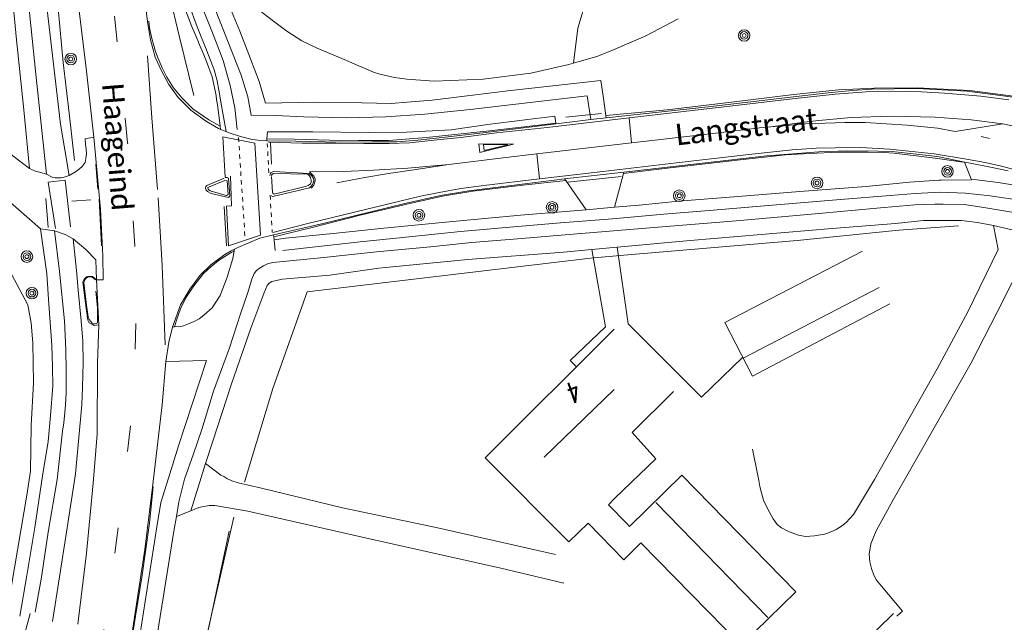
# Model space of a CAD drawing. Extents: x 177628 to 188968, y 384226 to 390673.
# Tile 269 of 393: x 183919 to 184034, y 386981 to 387052. Entities that reach past the tile are written whole.
import ezdxf

# ---------------------------------------------------------------- set-up
doc = ezdxf.new("R2010")
doc.units = 0
for name, pattern in [('VW-1-3_STREEP', [4, 1, -3]), ('VW-3-9_STREEP', [12, 3, -9]), ('VW-5050_STREEP', [1, 0.5, -0.5])]:
    doc.linetypes.add(name, pattern=pattern)
for name, color, linetype, lineweight in [('1237', 253, 'Continuous', 13), ('2901', 253, 'Continuous', 13), ('4502', 253, 'Continuous', 13), ('B-AF-CULT-GD', 253, 'HEKWERK', 13), ('B-AF-HAAG-GD', 253, 'HAAG', 13), ('B-AF-RAST-GD', 253, 'HEKWERK', 13), ('B-BP-BOOM-GD', 253, 'Continuous', 13), ('B-GB-BOUW-GD', 14, 'Continuous', 13), ('B-GB-NOKL-GD', 14, 'Continuous', 13), ('B-MK-ASSTRP-GD', 253, 'VW-3-9_STREEP', 13), ('B-MK-BLOKDW-GD', 253, 'VW-BLOK50-B', 13), ('B-MK-BLOKLG-GD', 253, 'VW-1-3_STREEP', 13), ('B-MK-DRIEH-GD', 253, 'VW-HAAIETAND50-L-B', 13), ('B-MK-KANAL-GD', 253, 'VW-5050_STREEP', 13), ('B-MK-PIJL-GD', 253, 'Continuous', 13), ('B-MK-STRP-GD', 253, 'Continuous', 13), ('B-MK-STSTRP-GD', 253, 'Continuous', 13), ('B-MK-VLAK-GD', 253, 'Continuous', 13), ('B-TR-TALO-GD', 253, 'Continuous', 13), ('B-VH-BNDH-GD', 253, 'Continuous', 13), ('B-VH-FPAD-GD', 8, 'Continuous', 13), ('B-VH-GOOT-GD', 253, 'Continuous', 13), ('B-VH-OVRG-GD', 8, 'Continuous', 13), ('B-VH-TROT-GD', 253, 'Continuous', 13), ('B-VH-WEGN-GD', 8, 'Continuous', 13), ('T04_F', 253, 'HAAG', 9), ('V00_T', 8, 'Continuous', 9), ('Z06', 7, 'Continuous', 9)]:
    doc.layers.add(name, color=color, linetype=linetype, lineweight=lineweight)
doc.styles.add('Legend', font='calibri.ttf')
doc.styles.add('ROMANS', font='ROMANS.shx', dxfattribs={"oblique": 45})
doc.linetypes.add('HAAG', pattern='A,4,-1,[5,TOPOCAD.SHX,S=0.35,R=0,X=-0.35,Y=-0.35],-1', length=6)
doc.linetypes.add('HEKWERK', pattern='A,7,-1.5,[1,ProvNB.shx,S=0.75,R=0,X=0,Y=0],-1.5', length=10)
doc.linetypes.add('VW-BLOK50-B', pattern='A,0,-0.5,[152,NLCS.SHX,S=1,R=0,X=-0.5,Y=0],-0.5', length=1)
doc.linetypes.add('VW-HAAIETAND50-L-B', pattern='A,0,-0.5,[138,NLCS.SHX,S=1,R=0,X=-0.625,Y=0],-0.5', length=1)

# ---------------------------------------------------------------- blocks, each defined once
blk = doc.blocks.new('2901_2901', base_point=(177628.113717, 385871.174588))
at = {"layer": '2901'}
for radius in [0.675, 0.45, 0.225]:
    blk.add_circle((177628.113717, 385871.174588), radius, dxfattribs=at)
blk = doc.blocks.new('1237_1237', base_point=(177627.545238, 385871.174588))
at = {"layer": '1237'}
blk.add_polyline3d([(177631.545238, 385871.68062, 0), (177631.543372, 385870.675867, 0), (177627.545238, 385871.174588, 0)], close=True, dxfattribs=at)
blk.add_polyline3d([(177631.034959, 385871.531102, 0), (177631.035602, 385870.817499, 0), (177628.200317, 385871.178854, 0), (177631.03076, 385871.532031, 0)], dxfattribs=at)

msp = doc.modelspace()

# ---------------------------------------------------------------- linework, layer by layer
at = {"layer": 'B-AF-CULT-GD', "flags": 128}
for points in [[(183983.282, 387046.474), (183983.814, 387050.576), (183984.949, 387054.346), (183985.957, 387057.234), (183986.825, 387059.793), (183987.28, 387061.429), (183988.214, 387063.668)], [(183943.615, 386993.429), (183939.508, 386975.578)]]:
    msp.add_lwpolyline(points, dxfattribs=at)
at = {"layer": 'B-AF-HAAG-GD', "flags": 128}
for points in [[(183938.929, 387042.693), (183937.217, 387049.67), (183936.108, 387054.455), (183935.269, 387058.698), (183934.734, 387062.697)], [(183922.303, 387061.311), (183923.658, 387046.58), (183924.373, 387040.638), (183925.012, 387035.101)], [(183917.296, 386983.406), (183919.415, 386996.001), (183919.854, 386998.798), (183919.945, 387004.147), (183920.221, 387009.131), (183920.113, 387013.81), (183919.925, 387016.122), (183919.54, 387018.237), (183915.747, 387025.246), (183913.625, 387028.633)], [(183989.179, 387024.048), (184009.433, 387025.764), (184021.318, 387026.987), (184028.299, 387027.496)], [(183944.857, 386997.512), (183948.168, 387008.465), (183952.18, 387019.751), (183985.288, 387023.689)]]:
    msp.add_lwpolyline(points, dxfattribs=at)
at = {"layer": 'B-AF-RAST-GD', "flags": 128}
msp.add_lwpolyline([(183985.288, 387023.689), (183989.179, 387024.048)], dxfattribs=at)
at = {"layer": 'B-GB-BOUW-GD', "flags": 128}
for points in [[(184017.08, 387024.513), (184000.975, 387016.185), (184004.229, 387009.91), (184020.264, 387018.369)], [(183988.049, 387015.408), (183972.996, 387000.391), (183982.744, 386990.542), (183985.004, 386992.758), (183989.181, 386988.451), (183991.181, 386990.456), (184002.9, 386978.491), (184009.293, 386984.714), (183995.975, 386998.33), (183989.86, 386992.361), (183989.571, 386992.642), (183987.375, 386994.883), (183988.139, 386995.644), (183992.915, 387000.269), (183990.143, 387003.323), (183994.985, 387008.137)], [(184020.689, 386982.187), (184011.391, 386973.067), (184019.26, 386964.949), (184028.582, 386974)]]:
    msp.add_lwpolyline(points, dxfattribs=at)
at = {"layer": 'B-GB-NOKL-GD', "flags": 128}
for points in [[(184019.003, 387020.259), (184003.222, 387012.04)], [(183988.053, 387008.355), (183979.874, 387000.46)], [(183992.923, 386995.144), (184006.026, 386981.711)]]:
    msp.add_lwpolyline(points, dxfattribs=at)
at = {"layer": 'B-MK-ASSTRP-GD', "flags": 128}
msp.add_lwpolyline([(183927.98, 386977.348), (183929.139, 386985.099), (183930.181, 386992.908), (183931.15, 387000.668), (183931.62, 387004.822), (183931.957, 387008.703), (183932.19, 387016.658), (183932.202, 387019.563), (183932.038, 387025.139), (183931.202, 387037.168), (183930.365, 387045.687), (183928.473, 387062.601), (183927.777, 387068.57), (183927.124, 387074.173), (183927.099, 387074.385), (183926.696, 387077.841), (183925.095, 387089.615), (183924.497, 387093.227), (183923.679, 387097.448), (183922.891, 387101.366), (183922.057, 387105.252), (183921.261, 387108.475), (183920.52, 387111.377), (183919.406, 387115.227), (183917.953, 387120.165), (183914.271, 387131.544), (183911.554, 387139.395), (183908.789, 387147.191)], dxfattribs=at)
at = {"layer": 'B-MK-BLOKDW-GD', "flags": 128}
for points in [[(183942.588, 387033.221), (183942.342, 387037.896), (183946.066, 387037.153), (183946.716, 387026.375), (183942.995, 387025.151), (183942.759, 387029.762), (183943.354, 387029.803), (183943.225, 387033.267)], [(183922.757, 387027.179), (183921.935, 387032.595), (183923.919, 387032.83), (183924.531, 387027.375)]]:
    msp.add_lwpolyline(points, dxfattribs=at)
at = {"layer": 'B-MK-BLOKLG-GD', "flags": 128}
msp.add_lwpolyline([(184030.949, 387037.903), (184035.711, 387036.797), (184039.648, 387035.635), (184043.321, 387034.289), (184046.933, 387032.808), (184050.408, 387031.253), (184054.089, 387029.235), (184057.458, 387027.275), (184060.892, 387025.132), (184064.277, 387022.896), (184074.441, 387016.122)], dxfattribs=at)
at = {"layer": 'B-MK-DRIEH-GD', "flags": 128}
for points in [[(183934.695, 387031.737), (183934.042, 387040.109), (183933.524, 387047.351)], [(183948.002, 387034.68), (183947.916, 387037.168)], [(183921.645, 387030.691), (183921.918, 387027.275)], [(183927.874, 387030.615), (183928.146, 387025.16)], [(183942.477, 387029.736), (183942.738, 387025.138)], [(183948.433, 387024.596), (183948.312, 387025.82)]]:
    msp.add_lwpolyline(points, dxfattribs=at)
at = {"layer": 'B-MK-KANAL-GD', "flags": 128}
for points in [[(183944.911, 387026.329), (183944.551, 387031.738), (183944.162, 387037.818)], [(183947.703, 387033.666), (183947.523, 387037.121)], [(183947.857, 387031.047), (183948.101, 387026.731)]]:
    msp.add_lwpolyline(points, dxfattribs=at)
at = {"layer": 'B-MK-STRP-GD', "flags": 128}
for points in [[(183944.02, 387038.721), (183943.738, 387041.261), (183943.203, 387043.884), (183942.386, 387046.814), (183941.282, 387049.624), (183940.199, 387052.385), (183939.276, 387054.776), (183938.323, 387057.843), (183937.778, 387060.819), (183937.492, 387063.349), (183937.449, 387063.724)], [(184034.187, 387042.217), (184030.885, 387042.624), (184026.667, 387042.969), (184023.982, 387043.133), (184020.469, 387043.219), (184017.508, 387043.15), (184013.866, 387042.862), (184009.203, 387042.369)], [(183947.653, 387037.267), (183951.595, 387037.143), (183955.517, 387037.136), (183958.789, 387037.118), (183961.763, 387037.105), (183964.135, 387037.197), (183967.375, 387037.545), (183970.138, 387037.821), (183974.318, 387038.33), (183980.227, 387038.977), (183989.825, 387040.119), (184002.233, 387041.561), (184009.203, 387042.369)], [(183968.732, 387034.656), (183975.07, 387035.412), (183979.018, 387035.884), (183990.079, 387037.191), (183999.289, 387038.248), (184003.145, 387038.717), (184005.028, 387038.931), (184007.677, 387039.181), (184010.462, 387039.387), (184015.012, 387039.571), (184017.368, 387039.556)], [(184011.961, 387039.789), (184010.259, 387039.58), (184006.353, 387039.056)], [(184033.481, 387039.383), (184029.751, 387039.848), (184025.549, 387040.174), (184020.371, 387040.3), (184015.749, 387040.158), (184011.961, 387039.789)], [(184017.368, 387039.556), (184022.273, 387039.257), (184025.82, 387038.889), (184027.901, 387038.52), (184033.481, 387039.383), (184039.262, 387038.189), (184044.024, 387036.868), (184048.671, 387035.209), (184052.47, 387033.566), (184056.661, 387031.434), (184060.621, 387029.198), (184065.123, 387026.302), (184069.604, 387023.347), (184073.676, 387020.614), (184080.275, 387016.272)], [(183948.177, 387026.716), (183952.249, 387027.749), (183960.423, 387029.748), (183965.414, 387030.939), (183967.586, 387031.387), (183970.141, 387031.836), (183972.818, 387032.204), (183979.315, 387032.988), (183986.737, 387033.843), (183995.338, 387034.825), (184003.778, 387035.805), (184008.85, 387036.355), (184011.661, 387036.553), (184013.899, 387036.59), (184016.836, 387036.619), (184020.272, 387036.44)], [(184020.272, 387036.44), (184025.437, 387035.887), (184029.231, 387035.284)], [(183927.737, 387031.763), (183927.481, 387034.686)], [(184029.231, 387035.284), (184031.392, 387034.876), (184033.297, 387034.453), (184036.362, 387033.616), (184038.867, 387032.872), (184040.549, 387032.298)], [(183949.323, 387024.617), (183958.389, 387025.617), (183964.099, 387026.207), (183970.111, 387026.817), (183975.871, 387027.312), (183981.781, 387027.815), (183987.853, 387028.318), (183993.843, 387028.831), (183999.613, 387029.326), (184005.605, 387029.819), (184014.51, 387030.565), (184020.299, 387031.024), (184023.23, 387031.249), (184026.164, 387031.399)], [(184026.164, 387031.399), (184029.111, 387031.312), (184031.987, 387030.993), (184034.853, 387030.553), (184037.508, 387029.915), (184040.285, 387029.081), (184042.909, 387028.016), (184045.486, 387026.863), (184048.069, 387025.426), (184050.621, 387023.886), (184053.117, 387022.266), (184058.188, 387018.924), (184067.997, 387012.443), (184075.368, 387007.6), (184082.852, 387002.616), (184087.752, 386999.351), (184095.205, 386994.422), (184102.723, 386989.471), (184110.053, 386984.581), (184117.411, 386979.686), (184120.016, 386978.039), (184122.731, 386976.484), (184125.604, 386975.484), (184128.461, 386974.624)], [(183924.681, 387030.349), (183926.922, 387030.532)], [(183935.584, 387013.581), (183935.238, 387022.845), (183934.771, 387030.772)]]:
    msp.add_lwpolyline(points, dxfattribs=at)
at = {"layer": 'B-MK-STSTRP-GD', "flags": 128}
for points in [[(183982.397, 387040.166), (183986.563, 387040.597)], [(183989.825, 387040.119), (183990.079, 387037.191)], [(183979.018, 387035.884), (183979.315, 387032.988)], [(183982.651, 387032.576), (183988.873, 387033.256)]]:
    msp.add_lwpolyline(points, dxfattribs=at)
at = {"layer": 'B-MK-VLAK-GD', "flags": 128}
msp.add_lwpolyline([(183952.645, 387031.872), (183952.962, 387032.249), (183953.133, 387032.743), (183953.108, 387033.001), (183952.943, 387033.275), (183952.469, 387033.782), (183956.447, 387033.823), (183959.927, 387033.969), (183963.931, 387034.231), (183968.732, 387034.656), (183964.649, 387034.009), (183961.694, 387033.604), (183958.905, 387033.132), (183955.645, 387032.512)], dxfattribs=at)
at = {"layer": 'B-TR-TALO-GD', "flags": 128}
msp.add_lwpolyline([(183995.537, 387051.66), (183991.736, 387049.7), (183988.053, 387048.067), (183986.128, 387047.293), (183983.282, 387046.474), (183982.758, 387046.323), (183978.297, 387045.319), (183972.743, 387044.604), (183967.035, 387044.388), (183963.82, 387044.623), (183962.395, 387044.823), (183960.675, 387045.21), (183959.929, 387045.423), (183956.24, 387047.039), (183953.355, 387048.232), (183951.569, 387049.099), (183949.811, 387050.218), (183948.107, 387051.522), (183946.066, 387053.052)], dxfattribs=at)
at = {"layer": 'B-VH-BNDH-GD', "flags": 128}
for points in [[(183942.025, 387039.136), (183940.697, 387039.871), (183938.832, 387041.162), (183937.551, 387042.436), (183936.563, 387043.589), (183935.791, 387044.847), (183935.228, 387045.962), (183934.768, 387047.023), (183934.474, 387047.865), (183934.219, 387048.673), (183934.047, 387049.355), (183933.928, 387049.925), (183933.757, 387050.608), (183933.664, 387051.406), (183933.507, 387051.371)], [(183987.085, 387040.374), (183994.229, 387041.045), (184001.767, 387041.927), (184009.032, 387042.824), (184014.263, 387043.378), (184018.449, 387043.566)], [(184018.449, 387043.566), (184023.458, 387043.622), (184029.617, 387043.28), (184034.993, 387042.607)], [(183981.253, 387039.495), (183973.469, 387038.597), (183966.137, 387037.804), (183961.673, 387037.469), (183958.179, 387037.435), (183954.809, 387037.488), (183950.716, 387037.59), (183947.474, 387037.639)], [(183989.132, 387033.596), (183993.934, 387034.171), (184002.78, 387035.188), (184008.056, 387035.775), (184010.879, 387035.931), (184014.259, 387036.091), (184017.745, 387036.094), (184019.561, 387036.033), (184020.768, 387035.956)], [(184028.849, 387034.961), (184028.818, 387034.902), (184025.563, 387035.373), (184020.768, 387035.956)], [(183948.006, 387033.231), (183948.115, 387031.405), (183948.167, 387031.287), (183948.316, 387031.198), (183952.087, 387032.112), (183952.293, 387032.212), (183952.567, 387032.407), (183952.643, 387032.577), (183952.665, 387032.807), (183952.59, 387033.123), (183952.456, 387033.323), (183952.314, 387033.47), (183952.2, 387033.534), (183948.267, 387033.577), (183948.086, 387033.471), (183947.99, 387033.373)], [(183942.562, 387032.783), (183940.637, 387032.008), (183940.592, 387031.945), (183940.627, 387031.76), (183940.71, 387031.676), (183940.863, 387031.581), (183942.7, 387031.019), (183942.768, 387031.043), (183942.846, 387031.081), (183942.945, 387031.16), (183942.845, 387032.722), (183942.755, 387032.789), (183942.647, 387032.823)], [(183982.39, 387032.763), (183977.374, 387032.228), (183971.555, 387031.513), (183968.012, 387030.948), (183964.178, 387030.095), (183958.518, 387028.749), (183952.777, 387027.299), (183948.289, 387026.21)], [(183936.68, 387015.665), (183936.909, 387016.474), (183937.372, 387017.783), (183938.018, 387019.079), (183938.93, 387020.49), (183940.072, 387021.899), (183940.921, 387022.689), (183941.838, 387023.42), (183942.866, 387024.084), (183943.398, 387024.407), (183943.657, 387024.547)], [(183927.453, 387021.18), (183927.007, 387021.521), (183926.668, 387021.511), (183926.461, 387021.44), (183926.334, 387021.334), (183926.214, 387021.171), (183926.093, 387020.859), (183926.406, 387018.208), (183926.608, 387016.838), (183926.729, 387016.534), (183926.887, 387016.29), (183927.076, 387016.125), (183927.271, 387016.048), (183927.414, 387016.039), (183927.547, 387016.077), (183927.691, 387016.146), (183927.681, 387017.91), (183927.502, 387019.866)], [(183934.101, 386996.964), (183934.196, 386996.982), (183933.742, 386992.744), (183932.912, 386986.658), (183932.126, 386981.866), (183931.601, 386978.719)]]:
    msp.add_lwpolyline(points, dxfattribs=at)
at = {"layer": 'B-VH-FPAD-GD', "flags": 128}
for points in [[(183921.714, 387033.502), (183920.49, 387045.216), (183919.309, 387056.602), (183918.698, 387061.595), (183918.079, 387067.469), (183917.467, 387073.282)], [(183936.161, 387063.578), (183936.197, 387063.24), (183936.229, 387062.933), (183936.588, 387059.531), (183937.034, 387057.361), (183937.528, 387055.616), (183938.355, 387053.376), (183939.343, 387050.727), (183940.459, 387047.927), (183941.333, 387045.71), (183941.661, 387044.427), (183941.878, 387043.316), (183942.171, 387041.485), (183942.702, 387038.492)], [(183920.761, 387061.829), (183920.841, 387061.142), (183923.377, 387039.361), (183924.374, 387033.367)], [(183985.33, 387039.894), (183984.9, 387042.661), (183971.228, 387041.078), (183965.939, 387040.534), (183961.39, 387040.206), (183956.808, 387040.111), (183951.798, 387040.216), (183948.468, 387040.37), (183945.65, 387040.43), (183945.261, 387042.572), (183944.479, 387045.104), (183942.965, 387048.947), (183941.44, 387052.803)], [(183947.454, 387037.399), (183947.474, 387037.639), (183947.544, 387038.48), (183952.862, 387038.452), (183959.361, 387038.372), (183963.798, 387038.435), (183969.001, 387038.693), (183973.556, 387039.344), (183981.138, 387040.279), (183981.253, 387039.495), (183981.267, 387039.395)], [(183924.374, 387033.367), (183923.787, 387033.169), (183923.392, 387033.1), (183923.047, 387033.086), (183922.744, 387033.109), (183922.467, 387033.145), (183921.714, 387033.502)], [(183948.259, 387026.411), (183948.289, 387026.21), (183948.341, 387025.864), (183949.665, 387026.025), (183955.605, 387026.641), (183960.733, 387027.153), (183968.772, 387027.954), (183977.12, 387028.711), (183984.792, 387029.36), (183988.084, 387029.672), (183990.983, 387029.901), (183995.574, 387030.361), (184002.546, 387030.904), (184009.765, 387031.501), (184017.479, 387032.094), (184022.57, 387032.586), (184025.975, 387032.817)], [(184101.871, 386991.531), (184094.189, 386996.652), (184083.483, 387003.73), (184070.447, 387012.355), (184059.946, 387019.323), (184054.058, 387023.288), (184050.326, 387025.674), (184047.315, 387027.506), (184045.049, 387028.598), (184042.748, 387029.668), (184040.008, 387030.722), (184037.814, 387031.537), (184035.094, 387032.182), (184032.933, 387032.53), (184030.13, 387032.883), (184029.819, 387032.873), (184026.259, 387032.832), (184025.975, 387032.817)], [(183934.547, 386978.897), (183936.637, 386992.053), (183936.896, 386993.506), (183937.202, 386995.218), (183937.832, 386997.867), (183938.912, 387000.838), (183939.857, 387003.691), (183941.254, 387008.156), (183943.106, 387013.243), (183944.385, 387017.2), (183945.216, 387019.572), (183945.697, 387021.244), (183946.001, 387021.916), (183946.273, 387022.268), (183946.624, 387022.539), (183947.064, 387022.799), (183947.564, 387023.037), (183948.164, 387023.197), (183954.114, 387023.775), (183960.301, 387024.445), (183966.605, 387025.038), (183971.377, 387025.516), (183976.283, 387025.938), (183982.313, 387026.441), (183992.232, 387027.264), (184002.325, 387028.079), (184011.118, 387028.837), (184019.616, 387029.616), (184023.199, 387029.928), (184025.516, 387030.001)], [(184025.516, 387030.001), (184026.482, 387030.023), (184028.947, 387029.956), (184031.232, 387029.606), (184034.522, 387029.084), (184036.522, 387028.618), (184037.017, 387028.484), (184039.945, 387027.644), (184040.66, 387027.384), (184042.635, 387026.548), (184045.533, 387025.149), (184048.416, 387023.54), (184049.119, 387023.107), (184059.59, 387016.138), (184086.606, 386998.33), (184099.581, 386989.7)], [(183922.644, 387026.911), (183923.237, 387022.135), (183923.826, 387016.396), (183924, 387012.999), (183924.031, 387010.539), (183924.031, 387008.026), (183923.931, 387006.538), (183923.854, 387005.666), (183923.742, 387004.476), (183923.602, 387003.486), (183922.956, 386997.833), (183921.908, 386991.671), (183921.088, 386986.213), (183920.419, 386982.328)], [(183922.644, 387026.911), (183923.897, 387026.467), (183924.83, 387025.965)], [(183922.424, 386981.235), (183924.07, 386991.674), (183925.105, 386998.507), (183925.851, 387006.56), (183925.945, 387008.635), (183925.995, 387011.468), (183925.971, 387014.016), (183925.771, 387016.368), (183925.431, 387019.953), (183925.211, 387022.261), (183924.83, 387025.965)], [(183943.691, 387024.746), (183943.657, 387024.547), (183943.506, 387023.657), (183942.844, 387021.476), (183942.02, 387019.344), (183941.079, 387017.905), (183940.11, 387017.025), (183939.582, 387016.61), (183938.994, 387016.29), (183938.319, 387016.017), (183937.736, 387015.808), (183937.426, 387015.726), (183936.68, 387015.665), (183936.448, 387015.645)], [(183932.471, 386978.598), (183934.603, 386992.295), (183935.086, 386995.171), (183935.966, 386998.01), (183937.142, 387001.774), (183940.423, 387011.732), (183935.678, 387011.639)]]:
    msp.add_lwpolyline(points, dxfattribs=at)
at = {"layer": 'B-VH-GOOT-GD', "flags": 128}
msp.add_lwpolyline([(183935.589, 387062.854), (183936.118, 387058.885), (183936.657, 387056.485), (183937.397, 387054.036), (183938.028, 387052.479), (183938.675, 387050.865), (183939.051, 387049.957), (183939.399, 387049.148), (183939.616, 387048.637), (183939.926, 387047.922), (183940.194, 387047.268), (183940.426, 387046.671), (183941.067, 387044.902), (183941.285, 387044.004), (183941.508, 387042.899), (183941.646, 387042.011), (183941.709, 387041.668), (183942.025, 387039.136), (183942.072, 387038.755)], dxfattribs=at)
at = {"layer": 'B-VH-OVRG-GD', "flags": 128}
for points in [[(183900.868, 387047.527), (183901.961, 387047.18), (183903.722, 387046.559), (183904.733, 387046.146), (183905.411, 387045.836), (183906.833, 387044.816), (183911.44, 387041.485), (183912.007, 387041.005), (183914.98, 387038.492), (183917.781, 387035.658), (183919.741, 387034.166)], [(183924.374, 387033.367), (183925.118, 387033.788), (183925.581, 387034.129), (183925.911, 387034.433), (183926.224, 387034.889), (183926.331, 387035.35), (183926.391, 387035.876), (183926.364, 387036.464), (183926.283, 387036.975), (183926.244, 387037.666), (183927.259, 387037.858)], [(184029.819, 387032.873), (184028.999, 387034.931)], [(183988.084, 387029.672), (183989.132, 387033.596), (183989.174, 387033.752)], [(183982.253, 387032.956), (183982.39, 387032.763), (183984.792, 387029.36)], [(183908.611, 387025.322), (183913.625, 387028.633), (183916.869, 387030.775), (183921.036, 387027.135)], [(184032.386, 387027.525), (184032.92, 387024.715), (184029.391, 387017.446), (184025.783, 387010.764), (184018.467, 386997.836)], [(183924.83, 387025.965), (183926.312, 387024.709), (183927.484, 387023.515), (183927.582, 387021.177)], [(184020.647, 386995.471), (184029.749, 387011.457), (184033.538, 387018.821), (184035.454, 387022.709), (184036.427, 387024.326), (184037.726, 387026.289)], [(183985.438, 387024.712), (183987.036, 387015.694), (183982.917, 387011.732), (183983.698, 387010.959)], [(183988.404, 387024.985), (183989.705, 387016.021), (183998.267, 387007.452), (184003.077, 387012.138)], [(183927.831, 387015.909), (183927.288, 387015.852), (183927.086, 387015.933), (183926.723, 387016.144), (183926.55, 387016.447), (183926.225, 387018.71), (183925.982, 387020.949), (183926.157, 387021.288), (183926.413, 387021.521), (183926.719, 387021.618), (183927.115, 387021.55), (183927.582, 387021.177)], [(184018.467, 386997.836), (184016.017, 386993.757), (184015.154, 386992.821), (184014.633, 386992.403), (184013.978, 386992.012), (184013.198, 386991.634), (184012.621, 386991.461), (184011.469, 386991.255), (184010.422, 386991.188), (184009.582, 386991.318), (184008.417, 386991.752), (184007.589, 386992.199), (184007.11, 386992.593), (184006.617, 386993.262), (184006.188, 386994.024), (184005.862, 386994.689), (184005.52, 386995.444), (184005.263, 386996.27), (184005.082, 386997.009), (184004.965, 386997.739), (184004.844, 386998.321), (184004.205, 387001.368)], [(183981.183, 386989.079), (183967.236, 386992.218), (183956.303, 386994.538), (183946.862, 386996.839), (183944.111, 386997.434), (183943.389, 386997.669), (183942.803, 386997.943), (183942.46, 386998.174), (183942.1, 386998.343), (183940.317, 386999.701)], [(183936.896, 386993.506), (183938.571, 386994.191), (183939.511, 386994.558), (183940.735, 386994.785), (183941.402, 386994.811), (183945.254, 386994.123), (183959.296, 386990.955), (183974.816, 386987.468), (183982.169, 386985.737)], [(184020.647, 386995.471), (184018.649, 386991.84), (184018.031, 386990.336), (184017.838, 386989.098), (184017.944, 386988.215), (184018.116, 386987.444), (184018.381, 386986.674), (184018.711, 386986.09), (184019.275, 386985.361), (184021.75, 386982.455), (184021.065, 386981.876)]]:
    msp.add_lwpolyline(points, dxfattribs=at)
at = {"layer": 'B-VH-TROT-GD', "flags": 128}
for points in [[(183940.546, 387062.397), (183940.754, 387060.819), (183941.162, 387058.642), (183941.481, 387057.33), (183941.75, 387056.445), (183942.546, 387054.486), (183944.3, 387050.243), (183945.553, 387046.999), (183946.585, 387044.346), (183947.296, 387041.831), (183953.092, 387041.926), (183958.553, 387041.843), (183962.007, 387041.769), (183963.827, 387041.912), (183966.769, 387042.184), (183975.63, 387043.248), (183986.498, 387044.465), (183986.8, 387042.356), (183987.085, 387040.374)], [(183919.741, 387034.166), (183919.089, 387041.048), (183918.232, 387049.217), (183917.56, 387056.173), (183917.087, 387061.412)], [(183987.085, 387040.374), (183987.125, 387040.096)], [(183919.741, 387034.166), (183920.423, 387033.877), (183920.734, 387033.772), (183921.714, 387033.502)], [(183938.571, 386994.191), (183940.317, 386999.701), (183941.147, 387002.321), (183943.352, 387009.035), (183945.609, 387015.533), (183947.105, 387019.567), (183947.495, 387020.525), (183947.734, 387020.773), (183948.068, 387020.967), (183949.312, 387021.238), (183954.849, 387021.733), (183960.557, 387022.517), (183970.946, 387023.536), (183982.125, 387024.407), (183985.438, 387024.712), (183988.404, 387024.985), (183996.933, 387025.77), (184013.523, 387027.17), (184020.922, 387027.756), (184024.181, 387028.102)], [(184099.779, 386987.289), (184079.147, 387000.964), (184062.54, 387012.028), (184050.792, 387019.749), (184045.764, 387022.866), (184042.647, 387024.473), (184039.62, 387025.705), (184037.726, 387026.289), (184032.386, 387027.525), (184030.508, 387027.855), (184028.64, 387028.1), (184024.181, 387028.102)], [(183918.593, 386981.89), (183919.444, 386986.605), (183920.344, 386992.216), (183921.271, 386998.28), (183921.902, 387002.295), (183922.206, 387005.3), (183922.459, 387008.742), (183922.425, 387011.007), (183922.366, 387013.537), (183922.004, 387018.325), (183921.745, 387021.886), (183921.036, 387027.135)], [(183921.036, 387027.135), (183922.644, 387026.911)]]:
    msp.add_lwpolyline(points, dxfattribs=at)
at = {"layer": 'B-VH-WEGN-GD', "flags": 128}
for points in [[(183924.382, 387062.241), (183924.458, 387061.608), (183926.403, 387045.552), (183927.259, 387037.858), (183928.05, 387029.441), (183928.308, 387023.965), (183928.331, 387021.159)], [(183932.165, 387062.535), (183933.507, 387051.371), (183933.87, 387049.207), (183934.437, 387047.208), (183935.127, 387045.666), (183936.013, 387044.01), (183937.125, 387042.494), (183938.606, 387040.978), (183940.429, 387039.673), (183941.837, 387038.854), (183942.072, 387038.755), (183942.702, 387038.492), (183942.959, 387038.384), (183944.408, 387037.91), (183945.746, 387037.569), (183946.754, 387037.443), (183947.454, 387037.399), (183950.839, 387037.362), (183956.005, 387037.264), (183959.768, 387037.282), (183962.697, 387037.3), (183965.103, 387037.493), (183968.291, 387037.825), (183972.698, 387038.34), (183981.267, 387039.395), (183985.33, 387039.894), (183987.125, 387040.096), (183999.375, 387041.434), (184008.962, 387042.566), (184013.4, 387043.062), (184015.9, 387043.311), (184018.131, 387043.447)], [(184018.131, 387043.447), (184023.415, 387043.516), (184029.287, 387043.21), (184034.346, 387042.57), (184040.624, 387041.206), (184045.557, 387039.829), (184050.03, 387038.158), (184053.725, 387036.522), (184057.243, 387034.869), (184060.396, 387033.125), (184063.667, 387031.08), (184067.823, 387028.373), (184070.537, 387026.553)], [(183931.442, 386978.179), (183933.233, 386989.66), (183934.101, 386996.964), (183934.411, 386999.582), (183935.239, 387006.582), (183935.678, 387011.639), (183936.01, 387013.883), (183936.448, 387015.645), (183937.367, 387018.234), (183938.46, 387020.094), (183939.663, 387021.734), (183940.942, 387022.921), (183942.577, 387024.134), (183943.288, 387024.543), (183943.691, 387024.746), (183944.093, 387024.949), (183946.659, 387026.044), (183948.259, 387026.411), (183954.056, 387027.741), (183963.599, 387030.097), (183967.77, 387031.032), (183971.053, 387031.562), (183981.027, 387032.815), (183982.253, 387032.956), (183989.174, 387033.752), (183994.276, 387034.339), (184005.893, 387035.656), (184011.974, 387036.116), (184015.354, 387036.24), (184018.878, 387036.213), (184020.539, 387036.17)], [(184034.091, 387033.889), (184032.239, 387034.306), (184029.441, 387034.842), (184028.999, 387034.931), (184028.849, 387034.961), (184026.008, 387035.533), (184025.144, 387035.67), (184020.539, 387036.17)], [(183947.815, 387033.363), (183947.884, 387033.61), (183947.973, 387033.724), (183948.268, 387033.843), (183952.418, 387033.611), (183952.745, 387033.334), (183952.913, 387033.023), (183952.948, 387032.781), (183952.897, 387032.505), (183952.817, 387032.299), (183952.616, 387032.071), (183952.46, 387031.939), (183948.163, 387030.899), (183948.049, 387030.942), (183948.004, 387031.024)], [(183942.47, 387033.034), (183940.463, 387032.204), (183940.342, 387032.09), (183940.31, 387031.876), (183940.367, 387031.655), (183940.519, 387031.48), (183940.984, 387031.252), (183942.991, 387030.81), (183943.125, 387030.899), (183943.165, 387030.999), (183942.972, 387033.065), (183942.818, 387033.134), (183942.604, 387033.116)], [(183925.379, 386980.954), (183926.417, 386989.237), (183927.177, 386997.4), (183927.662, 387003.129), (183927.679, 387011.485), (183927.831, 387015.909), (183927.582, 387021.177), (183928.331, 387021.159)]]:
    msp.add_lwpolyline(points, dxfattribs=at)
at = {"layer": 'T04_F', "linetype": 'HAAG'}
msp.add_lwpolyline([(183938.45, 386969.905), (183943.049, 386991.804)], dxfattribs=at)
at = {"layer": 'V00_T', "linetype": 'Continuous'}
msp.add_lwpolyline([(183918.265, 386975.845), (183918.15, 386975.895), (183919.802, 386982.18)], dxfattribs=at)

# ---------------------------------------------------------------- block references
at = {"layer": 'B-BP-BOOM-GD'}
for p in [(184003.238, 387049.727, 27.215), (183924.559, 387046.972, 25.317), (184027.007, 387033.841, 26.094), (184011.758, 387032.488, 26.017), (183995.666, 387031.002, 25.919), (183980.797, 387029.636, 25.76), (183965.243, 387028.711, 25.823), (183919.434, 387023.884, 25.459), (183920.021, 387019.616, 25.459)]:
    msp.add_blockref('2901_2901', p, dxfattribs=at)
at = {"layer": 'B-MK-PIJL-GD', "rotation": 186.5602}
msp.add_blockref('1237_1237', (183976.278, 387037.018, 25.709), dxfattribs=at)

# ---------------------------------------------------------------- texts
at = {"layer": '4502', "style": 'ROMANS', "width": 0.68}
msp.add_text('4', height=2.5, rotation=199.42185, dxfattribs=at).set_placement((183983.6, 387009.47))
at = {"layer": 'Z06', "style": 'Legend'}
msp.add_text('Haageind', height=2.5, rotation=274.43166, dxfattribs=at).set_placement((183928.208, 387044.039, 29.236))
at = {"layer": 'Z06', "linetype": 'Continuous', "style": 'Legend'}
msp.add_text('Langstraat', height=2.5, rotation=6.54909, dxfattribs=at).set_placement((183995.387, 387036.873))

doc.saveas('drawing.dxf')
